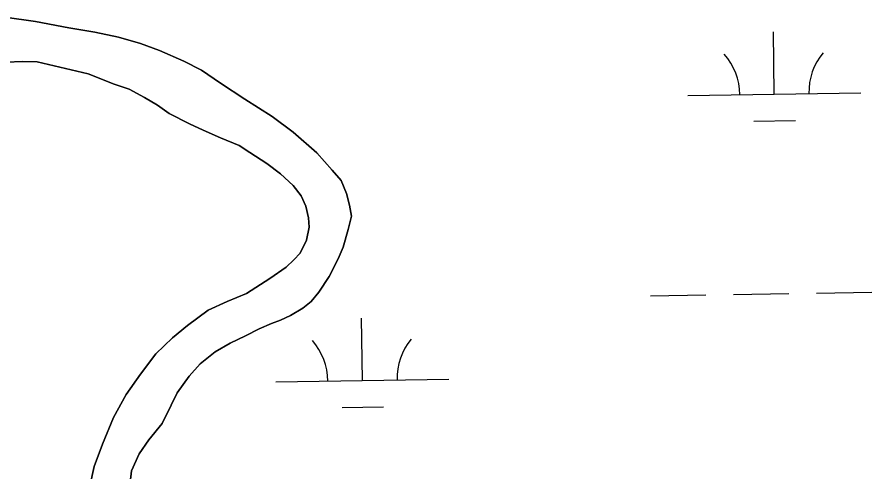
# Model space of a CAD drawing. Extents: x 3823584 to 3861785, y 301729 to 327625.
# Drawn here: x 3851640.9 to 3852134.6, y 325020.8 to 325283.7 of the extents above; entities that cross this region are included whole.
import ezdxf

# ---------------------------------------------------------------- set-up
doc = ezdxf.new("R2010")
doc.units = 0
doc.layers.add('V-TOPO-SHOR', color=7, linetype='Continuous')
doc.layers.add('V-WETL-SWMP', color=7, linetype='Continuous')

msp = doc.modelspace()

# ---------------------------------------------------------------- linework, layer by layer
at = {"layer": 'V-TOPO-SHOR'}
for points in [[(3851633.79, 325283.72), (3851651.5, 325281.19), (3851670.77, 325277.46), (3851685.73, 325274.95), (3851699.49, 325272.06), (3851712.07, 325268.4), (3851723.06, 325264.35), (3851737.19, 325258.3), (3851747.39, 325253.08), (3851758.36, 325245.49), (3851772.46, 325236.29), (3851788.13, 325226.29), (3851800.26, 325217.11), (3851813.94, 325205.16), (3851822.91, 325195.22), (3851827.97, 325189.26), (3851831.05, 325181.75), (3851832.96, 325175.03), (3851834.08, 325168.71), (3851832.04, 325160.85), (3851829.18, 325150.63), (3851826.36, 325143.96), (3851821.14, 325133.76), (3851815.15, 325124.75), (3851810.76, 325119.28), (3851805.99, 325115.38), (3851798.85, 325111.11), (3851792.92, 325108.41), (3851787.78, 325106.49), (3851780.66, 325103.4), (3851772.73, 325099.54), (3851764.02, 325095.28), (3851755.31, 325090.24)], [(3851773.36, 325123.97), (3851786.84, 325132.51), (3851796.36, 325139.12), (3851800.74, 325143.41), (3851804.32, 325147.32), (3851807.94, 325154.77), (3851809.59, 325162.24), (3851809.25, 325167.76), (3851807.73, 325174.48), (3851805.03, 325180.42), (3851800.36, 325186.37), (3851792.93, 325193.14), (3851785.11, 325199.13), (3851775.32, 325205.53), (3851769.05, 325209.53), (3851758.45, 325213.96), (3851748.25, 325218.4), (3851740.4, 325222.02), (3851728.63, 325228.04), (3851721.98, 325232.83), (3851714.53, 325237.24), (3851705.51, 325242.05), (3851696.87, 325244.89), (3851681.95, 325250.95), (3851652.46, 325257.92), (3851643.79, 325258.01), (3851634.72, 325257.7)], [(3851682.84, 325012.5), (3851685.31, 325023.91), (3851690.17, 325036.87), (3851696.62, 325052.18), (3851703.84, 325065.51), (3851712.23, 325077.25), (3851721.01, 325088.99), (3851730.55, 325098.36), (3851739.29, 325105.37), (3851751.2, 325114.32), (3851762.28, 325119.34), (3851773.36, 325123.97)], [(3851755.31, 325090.24), (3851746.57, 325083.23), (3851740.2, 325076.2), (3851733.4, 325066.41), (3851729.79, 325059.35), (3851724.57, 325048.76), (3851716.99, 325039.37), (3851711.39, 325031.15), (3851706.97, 325021.34), (3851706.11, 325014.65)]]:
    msp.add_lwpolyline(points, dxfattribs=at)
at = {"layer": 'V-WETL-SWMP'}
for p, q in [((3851651.5, 325281.19), (3851633.79, 325283.72)), ((3851670.77, 325277.46), (3851651.5, 325281.19)), ((3851685.73, 325274.95), (3851670.77, 325277.46)), ((3851699.49, 325272.06), (3851685.73, 325274.95)), ((3851712.07, 325268.4), (3851699.49, 325272.06)), ((3852078.28, 325239.17), (3852077.72, 325275.17)), ((3851723.06, 325264.35), (3851712.07, 325268.4)), ((3851737.2, 325258.3), (3851723.06, 325264.35)), ((3851634.72, 325257.7), (3851643.79, 325258.01)), ((3851643.79, 325258.01), (3851652.46, 325257.93)), ((3851652.46, 325257.93), (3851681.95, 325250.95)), ((3851747.39, 325253.08), (3851737.2, 325258.3)), ((3851758.35, 325245.49), (3851747.39, 325253.08)), ((3851681.95, 325250.95), (3851696.87, 325244.89)), ((3851696.87, 325244.89), (3851705.51, 325242.05)), ((3851772.46, 325236.29), (3851758.35, 325245.49)), ((3851705.51, 325242.05), (3851714.53, 325237.24)), ((3852028.28, 325238.4), (3852128.27, 325239.95)), ((3851714.53, 325237.24), (3851721.98, 325232.83)), ((3851721.98, 325232.83), (3851728.63, 325228.04)), ((3851788.12, 325226.29), (3851772.46, 325236.29)), ((3851728.63, 325228.04), (3851740.4, 325222.02)), ((3851800.26, 325217.11), (3851788.12, 325226.29)), ((3852066.52, 325223.56), (3852090.51, 325223.93)), ((3851740.4, 325222.02), (3851748.25, 325218.39)), ((3851748.25, 325218.39), (3851758.45, 325213.96)), ((3851758.45, 325213.96), (3851769.05, 325209.53)), ((3851813.94, 325205.16), (3851800.26, 325217.11)), ((3851769.05, 325209.53), (3851775.32, 325205.53)), ((3851775.32, 325205.53), (3851785.11, 325199.13)), ((3851822.91, 325195.22), (3851813.94, 325205.16)), ((3851785.11, 325199.13), (3851792.93, 325193.14)), ((3851792.93, 325193.14), (3851800.36, 325186.37)), ((3851827.97, 325189.26), (3851822.91, 325195.22)), ((3851831.05, 325181.74), (3851827.97, 325189.26)), ((3851800.36, 325186.37), (3851805.03, 325180.42)), ((3851805.03, 325180.42), (3851807.73, 325174.48)), ((3851832.96, 325175.03), (3851831.05, 325181.74)), ((3851807.73, 325174.48), (3851809.25, 325167.76)), ((3851834.08, 325168.71), (3851832.96, 325175.03)), ((3851832.04, 325160.85), (3851834.08, 325168.71)), ((3851809.25, 325167.76), (3851809.59, 325162.24)), ((3851809.59, 325162.24), (3851807.94, 325154.77)), ((3851829.18, 325150.63), (3851832.04, 325160.85)), ((3851807.94, 325154.77), (3851804.32, 325147.32)), ((3851826.36, 325143.96), (3851829.18, 325150.63)), ((3851804.32, 325147.32), (3851800.74, 325143.41)), ((3851821.14, 325133.76), (3851826.36, 325143.96)), ((3851796.36, 325139.12), (3851786.84, 325132.51)), ((3851800.74, 325143.41), (3851796.36, 325139.12)), ((3851815.14, 325124.75), (3851821.14, 325133.76)), ((3851786.84, 325132.51), (3851773.36, 325123.97)), ((3851773.36, 325123.97), (3851762.28, 325119.34)), ((3851810.76, 325119.28), (3851815.14, 325124.75)), ((3852054.65, 325123.36), (3852086.65, 325123.86)), ((3852102.65, 325124.1), (3852134.64, 325124.6)), ((3851762.28, 325119.34), (3851751.2, 325114.32)), ((3851805.99, 325115.38), (3851810.76, 325119.28)), ((3852006.66, 325122.62), (3852038.65, 325123.12)), ((3851751.2, 325114.32), (3851739.29, 325105.37)), ((3851798.86, 325111.11), (3851805.99, 325115.38)), ((3851792.92, 325108.41), (3851798.86, 325111.11)), ((3851840.33, 325073.62), (3851839.77, 325109.62)), ((3851739.29, 325105.37), (3851730.56, 325098.36)), ((3851780.65, 325103.4), (3851787.78, 325106.49)), ((3851787.78, 325106.49), (3851792.92, 325108.41)), ((3851764.02, 325095.28), (3851772.73, 325099.54)), ((3851772.73, 325099.54), (3851780.65, 325103.4)), ((3851730.56, 325098.36), (3851721.01, 325088.99)), ((3851755.31, 325090.24), (3851764.02, 325095.28)), ((3851746.57, 325083.23), (3851755.31, 325090.24)), ((3851721.01, 325088.99), (3851712.23, 325077.25)), ((3851740.2, 325076.2), (3851746.57, 325083.23)), ((3851712.23, 325077.25), (3851703.84, 325065.51)), ((3851733.4, 325066.41), (3851740.2, 325076.2)), ((3851790.34, 325072.85), (3851890.32, 325074.4)), ((3851703.84, 325065.51), (3851696.62, 325052.18)), ((3851729.79, 325059.35), (3851733.4, 325066.41)), ((3851724.57, 325048.76), (3851729.79, 325059.35)), ((3851828.57, 325058.01), (3851852.57, 325058.38)), ((3851696.62, 325052.18), (3851690.17, 325036.87)), ((3851716.99, 325039.37), (3851724.57, 325048.76)), ((3851690.17, 325036.87), (3851685.31, 325023.91)), ((3851711.39, 325031.15), (3851716.99, 325039.37)), ((3851706.97, 325021.34), (3851711.39, 325031.15)), ((3851685.31, 325023.91), (3851682.84, 325012.5)), ((3851706.11, 325014.65), (3851706.97, 325021.34))]:
    msp.add_line(p, q, dxfattribs=at)
for centre, start, end in [((3852023.03, 325238.8), 0.1115, 41.6552), ((3852133.51, 325240.5), 140.1115, 181.6552), ((3851785.09, 325073.25), 0.1115, 41.6552), ((3851895.56, 325074.95), 140.1115, 181.6552)]:
    msp.add_arc(centre, 35.25, start, end, dxfattribs=at)

doc.saveas('drawing.dxf')
